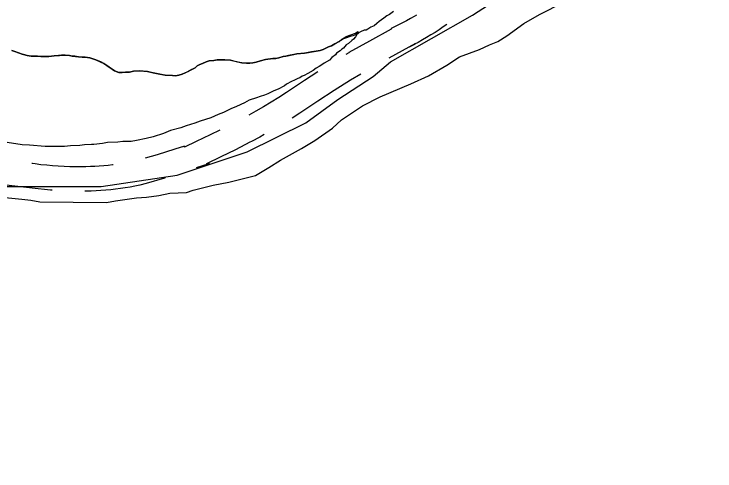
# Model space of a CAD drawing. Extents: x 3172231 to 3210228, y 940198 to 965780.
# Drawn here: x 3179894 to 3180754, y 955031 to 955591 of the extents above; entities that cross this region are included whole.
import ezdxf

# ---------------------------------------------------------------- set-up
doc = ezdxf.new("R2010")
doc.units = 0
for name, color, linetype in [('V-ROAD-CNTR', 7, 'Continuous'), ('V-SITE-VEGE', 7, 'Continuous'), ('V-TOPO-SHOR', 7, 'Continuous')]:
    doc.layers.add(name, color=color, linetype=linetype)

msp = doc.modelspace()

# ---------------------------------------------------------------- linework, layer by layer
at = {"layer": 'V-ROAD-CNTR'}
for points in [[(3180387.791, 955589.861), (3180384.925, 955588.143), (3180380.155, 955585.394), (3180375.336, 955582.729), (3180370.473, 955580.147), (3180365.519, 955577.627), (3180356.576, 955573.196), (3180356.576, 955572.696), (3180329.897, 955557.811), (3180304.669, 955543.988), (3180304.669, 955543.59), (3180300.91, 955541.331)], [(3180424.823, 955578.251), (3180420.475, 955575.212), (3180415.473, 955571.846), (3180410.414, 955568.568), (3180405.299, 955565.379), (3180400.129, 955562.279), (3180394.905, 955559.27), (3180389.63, 955556.351), (3180384.307, 955553.527), (3180378.981, 955550.817), (3180386.576, 955554.58), (3180386.576, 955555.08), (3180353.788, 955536.787)], [(3180266.925, 955520.241), (3180250.295, 955509.443), (3180230.73, 955496.341), (3180230.73, 955496.34), (3180228.192, 955494.64), (3180219.006, 955488.714), (3180209.718, 955482.948), (3180200.332, 955477.34), (3180190.851, 955471.899), (3180182.236, 955467.149)], [(3180319.45, 955517.472), (3180306.914, 955509.94), (3180286.76, 955497.351), (3180266.811, 955484.397), (3180260.73, 955480.325), (3180260.73, 955480.326), (3180244.672, 955469.57), (3180235.278, 955463.511)], [(3180146.732, 955448.727), (3180134.924, 955442.86), (3180117.472, 955434.565), (3180103.091, 955427.928), (3180103.091, 955429.163), (3180091.637, 955425.369), (3180069.902, 955418.586), (3180054.948, 955414.206)], [(3180200.852, 955443.155), (3180195.534, 955440.223), (3180185.457, 955434.892), (3180183.211, 955433.734), (3180165.768, 955424.686), (3180148.038, 955415.878), (3180130.198, 955407.397), (3180133.091, 955408.732), (3180133.091, 955407.497), (3180117.544, 955402.348)], [(3180015.846, 955406.11), (3180015.173, 955406.023), (3180009.749, 955405.415), (3180004.32, 955404.901), (3179998.885, 955404.483), (3179993.443, 955404.161), (3179987.99, 955403.934), (3179982.533, 955403.801), (3179977.055, 955403.761), (3179969.871, 955403.757), (3179962.767, 955403.878), (3179955.668, 955404.121), (3179948.576, 955404.488), (3179941.49, 955404.98), (3179934.413, 955405.594), (3179927.349, 955406.333), (3179920.262, 955407.199), (3179917.105, 955407.625), (3179916.127, 955407.74)], [(3179941.274, 955374.923), (3179939.154, 955375.07), (3179931.555, 955375.73), (3179923.969, 955376.523), (3179916.436, 955377.443), (3179913.339, 955377.861), (3179891.453, 955380.445), (3179869.364, 955383.436), (3179847.376, 955386.795), (3179842.113, 955387.658)], [(3180079.454, 955390.14), (3180078.588, 955389.87), (3180056.28, 955383.335), (3180048.673, 955381.201), (3180042.391, 955379.934), (3180036.512, 955378.857), (3180030.616, 955377.88), (3180024.701, 955377.007), (3180018.773, 955376.239), (3180012.835, 955375.573), (3180006.884, 955375.009), (3180000.921, 955374.551), (3179994.951, 955374.197), (3179988.98, 955373.95), (3179983.009, 955373.803), (3179981.244, 955373.791)]]:
    msp.add_lwpolyline(points, dxfattribs=at)
at = {"layer": 'V-SITE-VEGE'}
for points in [[(3180138.274, 955381.174), (3180157.668, 955385.075), (3180185.243, 955391.958), (3180190.346, 955392.931), (3180206.738, 955402.975), (3180221.087, 955412.014), (3180246.685, 955426.049), (3180263.079, 955436.093), (3180284.612, 955451.182), (3180295.91, 955461.271), (3180321.539, 955478.361), (3180343.035, 955489.376), (3180380.88, 955505.34), (3180402.367, 955515.334), (3180424.902, 955528.378), (3180440.276, 955538.429), (3180464.811, 955547.377), (3180477.091, 955553.382), (3180487.316, 955557.365), (3180498.589, 955564.398), (3180519.103, 955579.498), (3180538.561, 955590.53), (3180568.245, 955605.546)], [(3180279.791, 955550.674), (3180283.491, 955551.958), (3180287.731, 955554.555), (3180292.777, 955557.47), (3180296.132, 955560.353), (3180299.06, 955561.992), (3180301.573, 955563.634), (3180312.849, 955567.695), (3180315.78, 955569.749), (3180316.175, 955567.249), (3180314.498, 955566.018), (3180312.806, 955563.116), (3180310.283, 955560.224), (3180308.604, 955558.575), (3180304.407, 955554.867), (3180301.479, 955553.228), (3180298.112, 955549.095), (3180296.021, 955547.866), (3180293.92, 955545.802), (3180289.729, 955542.927), (3180288.464, 955540.856), (3180283.858, 955537.569), (3180280.917, 955534.681), (3180274.64, 955530.991), (3180272.963, 955529.758), (3180268.359, 955526.885), (3180264.594, 955524.839), (3180260.822, 955521.957), (3180254.545, 955518.269), (3180249.943, 955515.811), (3180247.438, 955515.002), (3180244.506, 955512.946), (3180242.417, 955512.133), (3180238.237, 955510.089), (3180234.472, 955508.459), (3180228.201, 955505.184), (3180225.684, 955503.126), (3180218.156, 955499.032), (3180212.727, 955496.998), (3180205.616, 955493.316), (3180201.438, 955491.69), (3180196.013, 955490.074), (3180191.419, 955488.45), (3180182.654, 955485.613), (3180176.797, 955482.337), (3180167.181, 955477.843), (3180160.079, 955474.995), (3180151.297, 955470.493), (3180144.614, 955468.058), (3180135.421, 955463.976), (3180122.475, 955459.516), (3180115.795, 955457.077), (3180105.358, 955453.841), (3180098.676, 955451.404), (3180086.158, 955448.186), (3180077.385, 955444.518), (3180064.861, 955440.469), (3180056.102, 955438.466), (3180044.424, 955436.074), (3180037.754, 955434.884), (3180027.76, 955434.559), (3180021.509, 955433.783), (3180009.018, 955433.477), (3180002.764, 955432.286), (3179992.348, 955431.13), (3179989.433, 955431.157), (3179980.688, 955430.819), (3179974.854, 955430.039), (3179963.608, 955429.308), (3179956.108, 955428.542), (3179932.384, 955428.757), (3179913.25, 955430.176), (3179904.095, 955430.676), (3179869.595, 955435.98)], [(3179891.6, 955546.247), (3179895.279, 955545.159), (3179904.212, 955541.917), (3179910.516, 955540.017), (3179915.519, 955539.447), (3179923.16, 955539.375), (3179927.371, 955538.812), (3179931.059, 955538.777), (3179937.121, 955538.988), (3179943.718, 955539.982), (3179956.901, 955540.655), (3179962.164, 955540.08), (3179965.586, 955539.523), (3179973.486, 955538.663), (3179977.96, 955538.358), (3179981.385, 955538.327), (3179987.436, 955537.219), (3179990.853, 955536.138), (3179994.795, 955535.046), (3180004.505, 955530.479), (3180008.168, 955527.81), (3180011.052, 955525.941), (3180014.454, 955523.274), (3180017.335, 955521.406), (3180022.848, 955519.248), (3180026.801, 955519.211), (3180031.022, 955519.7), (3180036.029, 955519.655), (3180040.783, 955520.931), (3180048.43, 955521.39), (3180057.91, 955520.78), (3180064.746, 955519.135), (3180068.955, 955518.308), (3180071.058, 955517.761), (3180079.476, 955516.104), (3180088.694, 955515.496), (3180092.12, 955515.463), (3180096.339, 955515.953), (3180100.568, 955517.233), (3180104.271, 955518.779), (3180112.475, 955522.924), (3180116.186, 955525.263), (3180118.84, 955527.346), (3180122.019, 955529.162), (3180125.455, 955530.448), (3180129.689, 955532.255), (3180133.651, 955533.537), (3180139.453, 955534.012), (3180143.412, 955534.767), (3180147.365, 955534.733), (3180152.636, 955534.948), (3180159.483, 955534.36), (3180173.684, 955531.071), (3180179.213, 955530.757), (3180183.43, 955530.721), (3180186.86, 955531.214), (3180191.348, 955531.966), (3180196.634, 955533.764), (3180202.708, 955535.29), (3180211.414, 955536.531), (3180215.367, 955536.492), (3180218.799, 955537.254), (3180224.345, 955538.786), (3180227.515, 955539.548), (3180237.282, 955541.569), (3180240.977, 955542.062), (3180250.471, 955543.031), (3180264.723, 955545.538), (3180269.475, 955546.285), (3180273.175, 955547.572), (3180279.791, 955550.674)], [(3179883.404, 955366.143), (3179903.765, 955363.923), (3179914.962, 955362.803), (3179926.15, 955360.665), (3180007.656, 955359.932), (3180018.886, 955361.869), (3180044.393, 955365.715), (3180056.628, 955366.625), (3180071.931, 955368.523), (3180085.202, 955371.462), (3180105.588, 955372.298), (3180113.767, 955375.279), (3180138.274, 955381.174)]]:
    msp.add_lwpolyline(points, dxfattribs=at)
at = {"layer": 'V-TOPO-SHOR'}
for points in [[(3179187.924, 955030.734), (3179223.944, 955123.698), (3179252.735, 955188.048), (3179277.858, 955216.618), (3179328.061, 955255.863), (3179471.405, 955330.667), (3179593.231, 955387.629), (3179646.96, 955405.391), (3179686.301, 955394.557), (3179875.951, 955379.772), (3180001.214, 955379.462), (3180094.302, 955393.548), (3180180.268, 955421.967), (3180251.936, 955457.58), (3180291.375, 955486.114), (3180334.393, 955514.64), (3180355.911, 955532.481), (3180456.263, 955589.497), (3180560.221, 955657.24), (3180606.845, 955696.494), (3180631.995, 955735.8), (3180764.85, 955910.842)], [(3180359.497, 955594.229), (3180354.459, 955590.586), (3180351.278, 955588.769), (3180347.567, 955586.166), (3180341.992, 955581.738), (3180339.074, 955579.391), (3180335.621, 955576.524), (3180331.656, 955574.98), (3180328.209, 955572.637), (3180325.825, 955571.343), (3180323.452, 955571.099), (3180319.221, 955569.293), (3180316.304, 955567.474), (3180313.656, 955565.918), (3180309.689, 955564.371), (3180306.519, 955563.345), (3180302.026, 955561.805), (3180298.325, 955560.521), (3180294.882, 955558.707), (3180292.232, 955557.15), (3180287.731, 955554.555), (3180283.491, 955551.958), (3180279.791, 955550.674), (3180273.175, 955547.572), (3180269.475, 955546.285), (3180264.723, 955545.538), (3180259.182, 955544.534), (3180254.959, 955543.781), (3180250.471, 955543.031), (3180245.988, 955542.544), (3180240.977, 955542.062), (3180237.282, 955541.569), (3180230.948, 955540.307), (3180227.515, 955539.548), (3180224.345, 955538.786), (3180218.799, 955537.254), (3180215.367, 955536.494), (3180211.414, 955536.531)], [(3180211.414, 955536.531), (3180202.708, 955535.29), (3180196.634, 955533.764), (3180191.348, 955531.966), (3180186.86, 955531.216), (3180183.43, 955530.721), (3180179.213, 955530.757), (3180173.684, 955531.071), (3180168.951, 955532.167), (3180163.954, 955533.266), (3180159.483, 955534.36), (3180152.636, 955534.948), (3180147.365, 955534.733), (3180143.412, 955534.767), (3180139.453, 955534.012), (3180133.651, 955533.537), (3180129.689, 955532.255), (3180125.455, 955530.448), (3180122.019, 955529.162), (3180118.84, 955527.346), (3180116.186, 955525.263), (3180112.475, 955522.924), (3180107.445, 955520.333), (3180104.271, 955518.781), (3180100.568, 955517.233), (3180096.339, 955515.953), (3180092.12, 955515.463), (3180088.694, 955515.496), (3180083.688, 955515.803), (3180079.476, 955516.104), (3180075.267, 955516.931), (3180071.058, 955517.761), (3180068.955, 955518.308), (3180064.746, 955519.135), (3180061.328, 955519.956), (3180057.91, 955520.778), (3180052.643, 955521.089), (3180048.43, 955521.39), (3180044.211, 955521.163), (3180040.783, 955520.931), (3180036.029, 955519.655), (3180031.022, 955519.7), (3180026.801, 955519.211), (3180022.848, 955519.248), (3180017.335, 955521.404), (3180014.454, 955523.274), (3180011.052, 955525.941), (3180008.168, 955527.81), (3180004.505, 955530.479), (3180000.568, 955532.357), (3179994.795, 955535.046), (3179990.853, 955536.136), (3179987.436, 955537.219), (3179981.387, 955538.327), (3179977.96, 955538.358), (3179973.483, 955538.663), (3179968.744, 955539.23), (3179965.586, 955539.523), (3179962.164, 955540.08), (3179956.901, 955540.655), (3179952.418, 955540.432), (3179948.991, 955540.199), (3179943.718, 955539.984), (3179937.121, 955538.988), (3179931.059, 955538.777), (3179927.371, 955538.812), (3179923.16, 955539.375), (3179919.207, 955539.412), (3179915.519, 955539.445), (3179910.516, 955540.017), (3179907.626, 955540.834), (3179904.21, 955541.917), (3179899.743, 955543.539), (3179895.279, 955545.159), (3179891.6, 955546.247)]]:
    msp.add_lwpolyline(points, dxfattribs=at)

doc.saveas('drawing.dxf')
